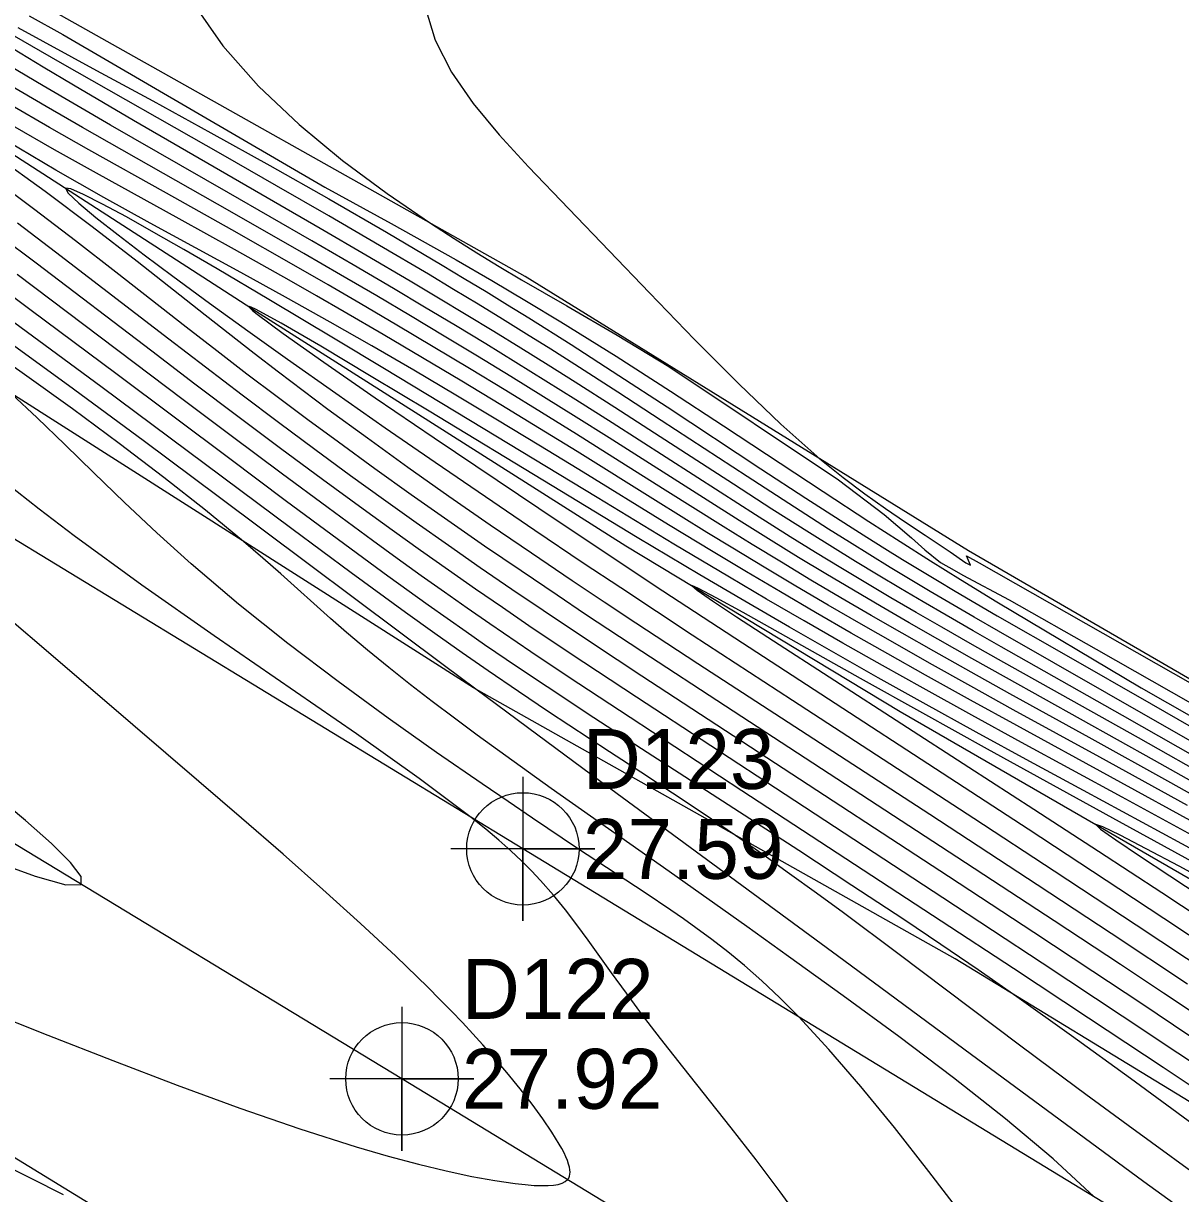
# Model space of a CAD drawing. Extents: x 2356077 to 2359823, y 225951 to 227822.
# Drawn here: x 2356454.61 to 2356502.87, y 227389.97 to 227438.78 of the extents above; entities that cross this region are included whole.
import ezdxf

# ---------------------------------------------------------------- set-up
doc = ezdxf.new("R2010")
doc.units = 0
for name, color, linetype in [('DTM Contours Major', 7, 'Continuous'), ('DTM Contours Minor', 7, 'Continuous'), ('Exist DTM Crownline', 7, 'Continuous'), ('Exist DTM Crownline Cogo Elevation', 7, 'Continuous'), ('Exist DTM Crownline Cogo Number', 7, 'Continuous'), ('Exist DTM Crownline Cogo Point CELL', 7, 'Continuous'), ('Exist Roads EOP', 7, 'Continuous'), ('Exist Roads EOP Cogo Elevation', 7, 'Continuous'), ('Exist Roads EOP Cogo Number', 7, 'Continuous'), ('Exist Roads EOP Cogo Point CELL', 7, 'Continuous'), ('PH Exist DTM Breakline', 7, 'Continuous')]:
    doc.layers.add(name, color=color, linetype=linetype)

msp = doc.modelspace()

# ---------------------------------------------------------------- linework, layer by layer
at = {"layer": 'DTM Contours Major'}
for points in [[(2356454.379, 227438.603), (2356457.657, 227436.811), (2356460.005, 227435.545), (2356462.43, 227434.216), (2356464.891, 227432.846), (2356467.346, 227431.455), (2356469.753, 227430.065), (2356472.071, 227428.697), (2356472.996, 227428.141), (2356473.904, 227427.59), (2356474.798, 227427.041), (2356475.684, 227426.491), (2356477.448, 227425.378), (2356479.448, 227424.09), (2356481.451, 227422.781), (2356485.368, 227420.199), (2356487.236, 227418.976), (2356489.013, 227417.83), (2356489.78, 227417.344), (2356490.529, 227416.875), (2356491.265, 227416.419), (2356492.725, 227415.535), (2356493.46, 227415.098), (2356495.219, 227414.071), (2356498.098, 227412.422), (2356501.639, 227410.397), (2356504.324, 227408.854)], [(2356504.294, 227406.076), (2356502.464, 227407.099), (2356499.053, 227408.989), (2356495.745, 227410.818), (2356494.139, 227411.712), (2356492.57, 227412.593), (2356491.255, 227413.341), (2356489.966, 227414.083), (2356488.7, 227414.822), (2356487.452, 227415.56), (2356486.219, 227416.301), (2356484.996, 227417.047), (2356483.786, 227417.796), (2356481.367, 227419.314), (2356478.921, 227420.858), (2356477.677, 227421.639), (2356476.211, 227422.549), (2356474.724, 227423.463), (2356473.22, 227424.377), (2356471.705, 227425.289), (2356470.183, 227426.194), (2356468.661, 227427.089), (2356467.322, 227427.867), (2356465.985, 227428.637), (2356463.298, 227430.166), (2356460.577, 227431.695), (2356457.338, 227433.509), (2356455.706, 227434.435), (2356454.075, 227435.376)], [(2356454.363, 227430.46), (2356455.95, 227429.255), (2356460.67, 227425.617), (2356462.201, 227424.446), (2356463.728, 227423.287), (2356465.249, 227422.143), (2356466.759, 227421.02), (2356468.255, 227419.922), (2356469.63, 227418.928), (2356470.989, 227417.959), (2356472.334, 227417.013), (2356473.664, 227416.089), (2356474.979, 227415.186), (2356476.281, 227414.304), (2356478.341, 227412.926), (2356480.406, 227411.563), (2356485.613, 227408.158), (2356493.193, 227403.207), (2356496.75, 227400.872), (2356499.204, 227399.251), (2356501.203, 227397.924), (2356503.256, 227396.555)], [(2356503.336, 227389.017), (2356501.338, 227390.466), (2356499.11, 227392.097), (2356494.152, 227395.755), (2356488.824, 227399.691), (2356478.635, 227407.192), (2356476.063, 227409.092), (2356473.475, 227411.013), (2356472.171, 227411.984), (2356462.737, 227419.043), (2356459.663, 227421.332), (2356456.7, 227423.52), (2356453.891, 227425.566)], [(2356510.842, 227399.709), (2356500.324, 227405.475), (2356494.811, 227408.509), (2356492.112, 227410.004), (2356489.522, 227411.449), (2356484.62, 227414.204), (2356483.504, 227414.822), (2356482.77, 227415.211), (2356482.49, 227415.326), (2356482.701, 227415.144), (2356483.343, 227414.699), (2356484.349, 227414.031), (2356485.65, 227413.182), (2356494.04, 227407.759), (2356496.743, 227406.007), (2356499.443, 227404.25), (2356502.079, 227402.526), (2356504.59, 227400.874)], [(2356453.341, 227403.845), (2356455.106, 227403.205), (2356456.377, 227402.855), (2356457.026, 227402.867), (2356457.025, 227403.193), (2356456.582, 227403.776), (2356455.779, 227404.57), (2356454.695, 227405.527), (2356453.411, 227406.602)]]:
    msp.add_lwpolyline(points, dxfattribs=at)
at = {"layer": 'DTM Contours Minor'}
for points in [[(2356494.47, 227416.28), (2356515.808, 227404.139), (2356515.872, 227404.643), (2356515.928, 227405.148), (2356515.974, 227405.661), (2356516.009, 227406.187), (2356516.031, 227406.733), (2356516.037, 227407.303), (2356516.215, 227409.014), (2356516.271, 227411.008), (2356516.261, 227413.246), (2356516.239, 227415.689), (2356516.257, 227418.299), (2356516.372, 227421.038), (2356516.55, 227423.21), (2356516.792, 227425.463), (2356517.368, 227430.323), (2356517.653, 227432.984), (2356517.903, 227435.837), (2356518.187, 227441.465)], [(2356461.712, 227439.592), (2356462.924, 227437.846), (2356464.417, 227436.163), (2356466.11, 227434.562), (2356467.924, 227433.061), (2356469.778, 227431.681), (2356471.59, 227430.439), (2356472.568, 227429.804), (2356473.519, 227429.208), (2356474.454, 227428.64), (2356475.385, 227428.088), (2356477.279, 227426.99), (2356479.376, 227425.777), (2356481.529, 227424.466), (2356488.597, 227419.736), (2356490.511, 227418.288), (2356491.079, 227417.809), (2356491.643, 227417.319), (2356492.204, 227416.815), (2356492.849, 227416.298), (2356493.422, 227415.967), (2356493.791, 227415.76), (2356495.711, 227414.74), (2356499.341, 227412.683), (2356514.278, 227404.184)], [(2356454.846, 227439.094), (2356456.255, 227438.32), (2356467.188, 227431.945), (2356469.941, 227430.436), (2356472.654, 227428.916), (2356474.143, 227428.056), (2356475.596, 227427.197), (2356477.027, 227426.33), (2356479.333, 227424.891), (2356481.599, 227423.437), (2356483.806, 227421.993), (2356487.959, 227419.248), (2356489.865, 227417.999), (2356491.167, 227417.162), (2356492.431, 227416.363), (2356493.694, 227415.58), (2356495.21, 227414.658), (2356501.218, 227411.058), (2356516.891, 227402.141)], [(2356471.367, 227439.457), (2356471.785, 227438.079), (2356472.467, 227436.746), (2356473.371, 227435.437), (2356474.455, 227434.127), (2356475.676, 227432.796), (2356480.714, 227427.534), (2356482.602, 227425.591), (2356484.447, 227423.742), (2356486.203, 227422.061), (2356487.825, 227420.618), (2356488.791, 227419.832), (2356489.697, 227419.15), (2356490.559, 227418.542), (2356491.394, 227417.98), (2356492.219, 227417.436), (2356493.263, 227416.735), (2356493.917, 227416.281), (2356494.107, 227416.179), (2356493.935, 227416.564), (2356494.47, 227416.28)], [(2356507.189, 227406.609), (2356502.1, 227409.518), (2356495.271, 227413.422), (2356494.252, 227414.011), (2356493.258, 227414.591), (2356492.418, 227415.087), (2356491.584, 227415.586), (2356490.751, 227416.09), (2356489.912, 227416.605), (2356489.061, 227417.135), (2356488.191, 227417.683), (2356486.524, 227418.751), (2356484.791, 227419.876), (2356481.212, 227422.218), (2356479.403, 227423.394), (2356477.608, 227424.548), (2356476.6, 227425.187), (2356475.596, 227425.816), (2356474.591, 227426.44), (2356473.577, 227427.061), (2356472.548, 227427.685), (2356471.498, 227428.314), (2356469.459, 227429.52), (2356467.342, 227430.753), (2356465.165, 227432.008), (2356462.946, 227433.278), (2356456.14, 227437.151), (2356453.787, 227438.506)], [(2356507.408, 227405.945), (2356500.437, 227409.912), (2356495.378, 227412.775), (2356494.219, 227413.437), (2356493.087, 227414.089), (2356492.134, 227414.646), (2356491.19, 227415.203), (2356490.25, 227415.766), (2356489.307, 227416.339), (2356488.355, 227416.925), (2356487.387, 227417.529), (2356485.825, 227418.52), (2356484.22, 227419.553), (2356480.934, 227421.683), (2356479.277, 227422.753), (2356477.627, 227423.807), (2356476.491, 227424.523), (2356475.358, 227425.228), (2356474.223, 227425.926), (2356473.078, 227426.623), (2356471.918, 227427.32), (2356470.738, 227428.023), (2356468.886, 227429.112), (2356466.987, 227430.219), (2356461.149, 227433.597), (2356459.205, 227434.728), (2356457.951, 227435.462), (2356456.698, 227436.202), (2356455.438, 227436.955), (2356454.161, 227437.728)], [(2356507.582, 227405.307), (2356501.104, 227408.978), (2356495.491, 227412.128), (2356494.187, 227412.864), (2356492.915, 227413.59), (2356491.845, 227414.208), (2356490.789, 227414.825), (2356489.742, 227415.446), (2356488.697, 227416.074), (2356487.649, 227416.714), (2356486.592, 227417.368), (2356485.141, 227418.282), (2356483.668, 227419.221), (2356479.165, 227422.115), (2356477.653, 227423.077), (2356476.403, 227423.861), (2356475.151, 227424.638), (2356473.892, 227425.41), (2356472.624, 227426.178), (2356471.341, 227426.947), (2356470.039, 227427.719), (2356468.357, 227428.707), (2356466.645, 227429.702), (2356463.162, 227431.708), (2356458.247, 227434.534), (2356456.846, 227435.347), (2356455.435, 227436.175), (2356454.008, 227437.025)], [(2356509.811, 227403.514), (2356501.781, 227408.04), (2356495.612, 227411.476), (2356494.16, 227412.29), (2356492.742, 227413.092), (2356491.551, 227413.774), (2356490.38, 227414.453), (2356489.224, 227415.132), (2356488.078, 227415.816), (2356486.936, 227416.506), (2356485.794, 227417.208), (2356484.461, 227418.04), (2356483.12, 227418.888), (2356479.043, 227421.486), (2356477.664, 227422.357), (2356476.305, 227423.206), (2356474.935, 227424.052), (2356473.554, 227424.896), (2356472.162, 227425.736), (2356470.759, 227426.574), (2356469.344, 227427.41), (2356467.831, 227428.295), (2356466.305, 227429.178), (2356463.223, 227430.945), (2356457.081, 227434.438), (2356455.556, 227435.317), (2356454.023, 227436.215)], [(2356503.151, 227406.155), (2356499.495, 227408.171), (2356495.886, 227410.154), (2356494.124, 227411.13), (2356492.401, 227412.092), (2356490.959, 227412.908), (2356489.55, 227413.714), (2356488.172, 227414.514), (2356486.821, 227415.308), (2356485.496, 227416.099), (2356484.192, 227416.888), (2356483.113, 227417.549), (2356480.97, 227418.88), (2356477.7, 227420.918), (2356476.129, 227421.887), (2356474.524, 227422.868), (2356472.895, 227423.852), (2356471.256, 227424.832), (2356469.617, 227425.801), (2356467.991, 227426.749), (2356466.841, 227427.411), (2356465.698, 227428.062), (2356463.415, 227429.347), (2356461.101, 227430.63), (2356457.654, 227432.53), (2356455.909, 227433.506), (2356454.171, 227434.503)], [(2356503.844, 227405.208), (2356499.944, 227407.346), (2356496.033, 227409.487), (2356494.111, 227410.546), (2356492.232, 227411.593), (2356490.661, 227412.477), (2356489.13, 227413.35), (2356487.638, 227414.211), (2356486.183, 227415.062), (2356484.763, 227415.903), (2356483.377, 227416.735), (2356481.515, 227417.869), (2356477.775, 227420.168), (2356476.105, 227421.188), (2356474.388, 227422.225), (2356472.642, 227423.269), (2356470.886, 227424.307), (2356469.136, 227425.326), (2356467.409, 227426.314), (2356465.539, 227427.363), (2356463.673, 227428.392), (2356459.897, 227430.445), (2356457.96, 227431.513), (2356455.961, 227432.651), (2356453.907, 227433.875)], [(2356453.461, 227433.25), (2356455.516, 227431.78), (2356457.476, 227430.307), (2356459.35, 227428.853), (2356462.19, 227426.62), (2356464.236, 227425.027), (2356465.251, 227424.246), (2356466.274, 227423.47), (2356467.311, 227422.694), (2356468.956, 227421.486), (2356470.642, 227420.274), (2356472.353, 227419.065), (2356474.075, 227417.869), (2356475.793, 227416.693), (2356477.492, 227415.546), (2356478.829, 227414.653), (2356480.146, 227413.78), (2356482.73, 227412.086), (2356492.404, 227405.793), (2356496.891, 227402.859), (2356499.977, 227400.828), (2356503.149, 227398.724)], [(2356453.368, 227432.288), (2356455.084, 227431.016), (2356456.784, 227429.717), (2356458.465, 227428.409), (2356461.404, 227426.115), (2356462.672, 227425.135), (2356463.935, 227424.167), (2356465.199, 227423.209), (2356466.468, 227422.26), (2356467.745, 227421.318), (2356469.26, 227420.219), (2356470.786, 227419.129), (2356472.317, 227418.053), (2356473.846, 227416.993), (2356475.365, 227415.953), (2356476.869, 227414.937), (2356478.055, 227414.143), (2356480.398, 227412.593), (2356483.893, 227410.307), (2356493.542, 227404.018), (2356497.588, 227401.366), (2356500.365, 227399.533), (2356502.156, 227398.344), (2356503.971, 227397.133)], [(2356504.562, 227404.247), (2356500.43, 227406.5), (2356496.232, 227408.785), (2356494.158, 227409.922), (2356492.129, 227411.045), (2356490.434, 227411.995), (2356488.782, 227412.93), (2356487.171, 227413.854), (2356485.595, 227414.769), (2356484.051, 227415.676), (2356481.741, 227417.054), (2356478.536, 227418.996), (2356473.787, 227421.884), (2356469.673, 227424.372), (2356467.614, 227425.61), (2356464.849, 227427.259), (2356462.687, 227428.536), (2356461.306, 227429.34), (2356460.055, 227430.058), (2356458.906, 227430.704), (2356457.912, 227431.244), (2356457.122, 227431.645), (2356456.588, 227431.876), (2356456.362, 227431.901), (2356456.483, 227431.695), (2356456.924, 227431.279), (2356457.633, 227430.687), (2356458.559, 227429.958), (2356459.648, 227429.126), (2356460.849, 227428.228), (2356462.368, 227427.112), (2356463.964, 227425.956), (2356465.63, 227424.766), (2356467.634, 227423.352), (2356469.694, 227421.914), (2356471.783, 227420.47), (2356473.875, 227419.039), (2356475.943, 227417.637), (2356477.959, 227416.282), (2356479.519, 227415.243), (2356482.502, 227413.276), (2356486.687, 227410.545), (2356494.238, 227405.63), (2356497.588, 227403.439), (2356501.015, 227401.183), (2356504.145, 227399.104)], [(2356453.658, 227429.903), (2356455.146, 227428.785), (2356459.964, 227425.114), (2356461.761, 227423.75), (2356463.558, 227422.395), (2356465.337, 227421.062), (2356467.082, 227419.769), (2356468.774, 227418.529), (2356469.991, 227417.648), (2356471.176, 227416.802), (2356472.333, 227415.985), (2356473.468, 227415.193), (2356474.587, 227414.423), (2356475.694, 227413.668), (2356477.458, 227412.483), (2356480.174, 227410.686), (2356486.379, 227406.623), (2356492.945, 227402.326), (2356497.093, 227399.597), (2356500.428, 227397.388), (2356502.746, 227395.847), (2356505.068, 227394.296)], [(2356454.354, 227428.313), (2356455.766, 227427.254), (2356461.28, 227423.09), (2356463.335, 227421.544), (2356465.358, 227420.031), (2356467.314, 227418.579), (2356469.17, 227417.217), (2356470.204, 227416.467), (2356471.202, 227415.752), (2356472.171, 227415.064), (2356473.122, 227414.398), (2356474.064, 227413.745), (2356475.767, 227412.585), (2356477.335, 227411.535), (2356479.907, 227409.837), (2356484.565, 227406.787), (2356492.888, 227401.345), (2356495.895, 227399.37), (2356499.026, 227397.307), (2356502.136, 227395.244), (2356505.141, 227393.235)], [(2356453.568, 227427.837), (2356454.884, 227426.863), (2356458.518, 227424.149), (2356463.218, 227420.625), (2356465.53, 227418.898), (2356467.745, 227417.255), (2356469.811, 227415.742), (2356471.497, 227414.526), (2356473.077, 227413.41), (2356473.844, 227412.877), (2356475.213, 227411.942), (2356476.447, 227411.115), (2356478.396, 227409.83), (2356480.383, 227408.537), (2356486.941, 227404.29), (2356489.162, 227402.839), (2356491.32, 227401.413), (2356492.871, 227400.373), (2356494.422, 227399.315), (2356496.035, 227398.192), (2356498.319, 227396.567), (2356500.782, 227394.78), (2356503.386, 227392.86)], [(2356505.378, 227403.227), (2356498.815, 227406.776), (2356496.574, 227407.993), (2356494.337, 227409.215), (2356492.126, 227410.437), (2356490.258, 227411.483), (2356488.407, 227412.532), (2356486.56, 227413.593), (2356484.702, 227414.674), (2356482.817, 227415.783), (2356480.208, 227417.339), (2356476.656, 227419.484), (2356471.526, 227422.597), (2356469.116, 227424.052), (2356467.012, 227425.311), (2356465.363, 227426.275), (2356464.321, 227426.849), (2356464.108, 227426.947), (2356464.065, 227426.961), (2356464.037, 227426.966), (2356464.025, 227426.961), (2356464.029, 227426.942), (2356464.055, 227426.91), (2356464.168, 227426.805), (2356464.359, 227426.65), (2356465.445, 227425.846), (2356467.137, 227424.652), (2356469.287, 227423.166), (2356471.745, 227421.489), (2356474.365, 227419.719), (2356476.995, 227417.956), (2356479.021, 227416.608), (2356480.961, 227415.325), (2356484.597, 227412.939), (2356496.51, 227405.18), (2356500.288, 227402.702), (2356502.166, 227401.464), (2356505.216, 227399.436)], [(2356453.997, 227426.477), (2356455.256, 227425.555), (2356457.84, 227423.643), (2356465.804, 227417.705), (2356468.282, 227415.871), (2356470.548, 227414.215), (2356471.763, 227413.341), (2356472.902, 227412.536), (2356473.987, 227411.782), (2356475.251, 227410.922), (2356476.512, 227410.08), (2356479.058, 227408.41), (2356480.364, 227407.556), (2356481.68, 227406.688), (2356482.998, 227405.808), (2356484.308, 227404.915), (2356485.439, 227404.125), (2356486.563, 227403.324), (2356487.683, 227402.512), (2356488.804, 227401.688), (2356491.071, 227399.998), (2356496.151, 227396.18), (2356497.511, 227395.165), (2356498.92, 227394.121), (2356500.682, 227392.826), (2356504.423, 227390.099)], [(2356499.253, 227389.845), (2356497.546, 227391.42), (2356495.57, 227393.082), (2356493.401, 227394.795), (2356491.117, 227396.52), (2356488.796, 227398.223), (2356486.514, 227399.866), (2356484.777, 227401.105), (2356481.536, 227403.402), (2356476.626, 227406.872), (2356474.729, 227408.229), (2356473.538, 227409.095), (2356472.591, 227409.794), (2356471.661, 227410.492), (2356470.748, 227411.196), (2356469.849, 227411.907), (2356468.963, 227412.632), (2356468.088, 227413.375), (2356467.423, 227413.958), (2356465.349, 227415.815), (2356464.593, 227416.479), (2356463.787, 227417.17), (2356462.209, 227418.468), (2356460.47, 227419.837), (2356458.607, 227421.253), (2356456.656, 227422.695), (2356454.652, 227424.138), (2356452.633, 227425.558)], [(2356493.838, 227388.971), (2356492.372, 227390.896), (2356490.93, 227392.729), (2356489.532, 227394.435), (2356488.199, 227395.983), (2356486.954, 227397.336), (2356486.157, 227398.14), (2356485.404, 227398.851), (2356484.685, 227399.484), (2356483.993, 227400.053), (2356483.32, 227400.574), (2356482.658, 227401.059), (2356482.135, 227401.429), (2356481.61, 227401.79), (2356480.537, 227402.509), (2356477.724, 227404.366), (2356475.845, 227405.626), (2356474.822, 227406.319), (2356473.738, 227407.06), (2356471.842, 227408.374), (2356469.827, 227409.802), (2356467.744, 227411.323), (2356465.645, 227412.917), (2356463.581, 227414.561), (2356461.604, 227416.236), (2356460.177, 227417.523), (2356458.826, 227418.796), (2356457.548, 227420.033), (2356456.338, 227421.214), (2356455.193, 227422.319), (2356454.109, 227423.327)], [(2356487.132, 227388.721), (2356486.173, 227390.043), (2356485.161, 227391.379), (2356484.125, 227392.709), (2356482.104, 227395.261), (2356481.18, 227396.441), (2356480.435, 227397.415), (2356479.758, 227398.324), (2356479.137, 227399.176), (2356478.16, 227400.539), (2356477.689, 227401.182), (2356477.212, 227401.807), (2356476.713, 227402.421), (2356476.18, 227403.029), (2356475.797, 227403.435), (2356475.385, 227403.847), (2356474.936, 227404.269), (2356474.442, 227404.708), (2356473.896, 227405.169), (2356473.29, 227405.657), (2356471.116, 227407.289), (2356468.498, 227409.141), (2356462.56, 227413.238), (2356459.553, 227415.345), (2356456.729, 227417.401), (2356455.268, 227418.515), (2356453.899, 227419.595)], [(2356452.957, 227397.641), (2356455.634, 227396.578), (2356458.337, 227395.52), (2356461.019, 227394.497), (2356463.634, 227393.537), (2356466.138, 227392.668), (2356468.484, 227391.919), (2356469.825, 227391.53), (2356471.081, 227391.196), (2356472.246, 227390.916), (2356473.312, 227390.689), (2356474.27, 227390.514), (2356475.113, 227390.391), (2356475.531, 227390.344), (2356475.909, 227390.314), (2356476.248, 227390.302), (2356476.5, 227390.305), (2356476.723, 227390.323), (2356476.916, 227390.355), (2356477.079, 227390.404), (2356477.209, 227390.469), (2356477.307, 227390.554), (2356477.353, 227390.619), (2356477.385, 227390.693), (2356477.403, 227390.775), (2356477.409, 227390.865), (2356477.403, 227390.962), (2356477.385, 227391.068), (2356477.349, 227391.203), (2356477.298, 227391.348), (2356477.233, 227391.504), (2356477.155, 227391.67), (2356477.063, 227391.846), (2356476.96, 227392.031), (2356476.649, 227392.535), (2356476.27, 227393.092), (2356475.828, 227393.695), (2356475.328, 227394.338), (2356474.774, 227395.015), (2356474.171, 227395.719), (2356473.771, 227396.17), (2356473.353, 227396.631), (2356472.916, 227397.101), (2356472.459, 227397.581), (2356471.981, 227398.072), (2356471.48, 227398.574), (2356470.138, 227399.873), (2356468.671, 227401.237), (2356467.099, 227402.656), (2356465.438, 227404.122), (2356463.709, 227405.627), (2356461.928, 227407.163), (2356457.801, 227410.698), (2356451.879, 227415.757)], [(2356504.395, 227402.759), (2356502.809, 227403.621), (2356501.436, 227404.356), (2356500.35, 227404.922), (2356499.625, 227405.274), (2356499.336, 227405.368), (2356499.532, 227405.174), (2356500.163, 227404.722), (2356501.151, 227404.054), (2356502.419, 227403.217), (2356506.912, 227400.268)], [(2356453.561, 227391.29), (2356456.269, 227389.926)]]:
    msp.add_lwpolyline(points, dxfattribs=at)
at = {"layer": 'Exist DTM Crownline'}
msp.add_lwpolyline([(2357542.756, 226741.609), (2357459.889, 226792.427), (2357374.177, 226844.74), (2357291.426, 226895.083), (2357208.118, 226946.275), (2357125.882, 226996.539), (2357045.017, 227045.595), (2356966.337, 227093.498), (2356883.413, 227143.712), (2356799.704, 227194.618), (2356722.637, 227241.528), (2356636.765, 227293.74), (2356553.053, 227344.465), (2356470.397, 227394.758), (2356383.201, 227447.638), (2356299.889, 227498.478), (2356223.248, 227545.375)], dxfattribs=at)
at = {"layer": 'Exist DTM Crownline Cogo Point CELL'}
msp.add_lwpolyline([(2356470.397, 227397.758), (2356470.397, 227391.758), (2356470.397, 227394.758), (2356473.397, 227394.758), (2356467.397, 227394.758)], dxfattribs=at)
msp.add_circle((2356470.397, 227394.758), 2.344, dxfattribs=at)
at = {"layer": 'Exist Roads EOP'}
for points in [[(2357548.158, 226751.097), (2357465.654, 226801.744), (2357379.741, 226854.27), (2357296.317, 226905.048), (2357214.489, 226955.136), (2357131.706, 227005.719), (2357050.471, 227054.837), (2356971.347, 227103.361), (2356888.766, 227153.021), (2356805.008, 227204.071), (2356729.232, 227250.322), (2356641.873, 227303.321), (2356558.204, 227353.943), (2356475.441, 227404.348), (2356389.192, 227456.864), (2356305.906, 227507.596), (2356229.771, 227554.142)], [(2357548.158, 226751.097), (2357551.518, 226748.955), (2357539.932, 226730.044), (2357536.732, 226732.588), (2357457.094, 226780.918), (2357368.575, 226834.971), (2357285.95, 226885.112), (2357202.56, 226936.462), (2357119.743, 226986.718), (2357040.047, 227034.838), (2356959.55, 227083.993), (2356876.77, 227134.388), (2356794.33, 227184.148), (2356716.529, 227232.438), (2356632.17, 227283.448), (2356547.589, 227334.799), (2356465.16, 227384.805), (2356376.528, 227438.798), (2356293.908, 227488.913), (2356217.843, 227535.566)]]:
    msp.add_lwpolyline(points, dxfattribs=at)
at = {"layer": 'Exist Roads EOP Cogo Point CELL'}
msp.add_lwpolyline([(2356475.441, 227407.348), (2356475.441, 227401.348), (2356475.441, 227404.348), (2356478.441, 227404.348), (2356472.441, 227404.348)], dxfattribs=at)
msp.add_circle((2356475.441, 227404.348), 2.344, dxfattribs=at)
at = {"layer": 'PH Exist DTM Breakline'}
for points in [[(2356557.519, 227360.393), (2356536.799, 227373.48), (2356513.623, 227387.468), (2356493.461, 227399.762), (2356473.378, 227411.068), (2356449.245, 227426.421), (2356427.356, 227439.493), (2356404.492, 227453.128), (2356373.456, 227472.061)], [(2356540.801, 227377.037), (2356550.98, 227371.485), (2356559.941, 227366.076), (2356566.868, 227362.182), (2356574.084, 227358.125), (2356579.995, 227354.183), (2356584.03, 227350.631), (2356587.393, 227350.094), (2356589.388, 227352.777), (2356589.641, 227355.674), (2356588.263, 227359.07), (2356581.624, 227367.519), (2356571.488, 227373.218), (2356561.757, 227376.817), (2356551.447, 227384.392), (2356542.95, 227390.282), (2356536.504, 227395.019), (2356529.262, 227396.485), (2356518.661, 227402.483), (2356494.027, 227416.78), (2356475.53, 227428.224), (2356455.317, 227439.587), (2356431.832, 227452.612)], [(2356429.473, 227447.377), (2356448.967, 227436.669), (2356464.331, 227426.763), (2356479.738, 227416.988), (2356491.179, 227410.077), (2356509.108, 227399.727), (2356529.113, 227387.869), (2356543.434, 227379.107), (2356554.803, 227371.848), (2356563.885, 227367.385), (2356575.209, 227362.395), (2356585.839, 227355.568)]]:
    msp.add_lwpolyline(points, dxfattribs=at)

# ---------------------------------------------------------------- texts
at = {"layer": 'Exist DTM Crownline Cogo Elevation'}
msp.add_text('27.92', height=2.5, dxfattribs=at).set_placement((2356472.897, 227393.508))
at = {"layer": 'Exist DTM Crownline Cogo Number'}
msp.add_text('D122', height=2.5, dxfattribs=at).set_placement((2356472.897, 227397.258))
at = {"layer": 'Exist Roads EOP Cogo Elevation'}
msp.add_text('27.59', height=2.5, dxfattribs=at).set_placement((2356477.941, 227403.098))
at = {"layer": 'Exist Roads EOP Cogo Number'}
msp.add_text('D123', height=2.5, dxfattribs=at).set_placement((2356477.941, 227406.848))

doc.saveas('drawing.dxf')
